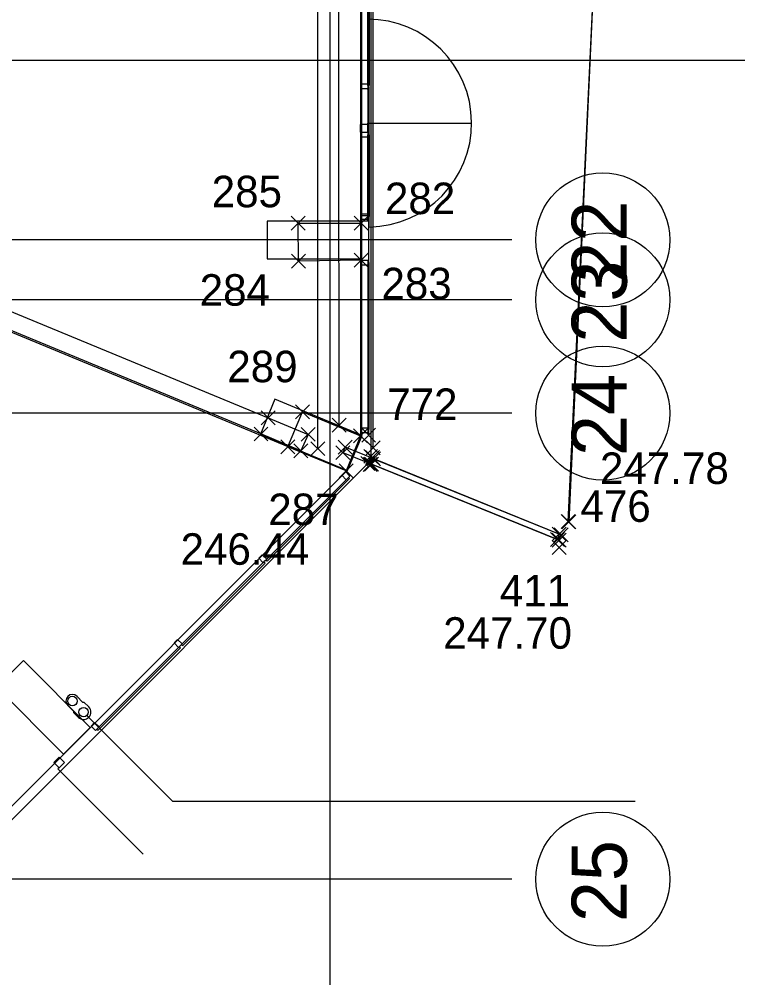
# Model space of a CAD drawing. Extents: x -264205 to -263659, y -1242401 to -1242060.
# Drawn here: x -263800.48 to -263789.07, y -1242235.6 to -1242220.38 of the extents above; entities that cross this region are included whole.
import ezdxf

# ---------------------------------------------------------------- set-up
doc = ezdxf.new("R2010")
doc.units = 0
for name, color, linetype in [('BOD_CISLO', 7, 'Continuous'), ('BOD_SYMBOL', 7, 'Continuous'), ('BOD_VYSKA', 7, 'Continuous'), ('KFA_SO_10-1_BETONOVE_STLPY', 7, 'Continuous'), ('KFA_SO_10-1_PLACHTY', 7, 'Continuous'), ('KFA_SO_10-1_STRECHY', 7, 'Continuous'), ('KFA_SO_10-1_TRIBUNA_C_OBVOD', 7, 'Continuous'), ('KFA_SO_10-1_ZABRADLIE_STADION', 7, 'Continuous'), ('OBRUBNIKY_KOMUNIKACIE_PROJEKT', 7, 'Continuous'), ('OSI_STAVBY_KFA', 7, 'Continuous'), ('SITUACIA_DSP_2D', 7, 'Continuous')]:
    doc.layers.add(name, color=color, linetype=linetype)

msp = doc.modelspace()

# ---------------------------------------------------------------- linework, layer by layer
at = {"layer": 'BOD_SYMBOL'}
for p, q in [((-263796.158, -1242223.725), (-263795.937, -1242223.505)), ((-263795.937, -1242223.725), (-263796.158, -1242223.505)), ((-263795.158, -1242223.728), (-263794.937, -1242223.507)), ((-263794.937, -1242223.728), (-263795.158, -1242223.507)), ((-263796.152, -1242224.33), (-263795.931, -1242224.11)), ((-263795.931, -1242224.33), (-263796.152, -1242224.11)), ((-263795.156, -1242224.315), (-263794.935, -1242224.093)), ((-263794.935, -1242224.315), (-263795.156, -1242224.093)), ((-263796.634, -1242226.815), (-263796.413, -1242226.593)), ((-263796.413, -1242226.815), (-263796.634, -1242226.593)), ((-263796.09, -1242226.721), (-263795.868, -1242226.501)), ((-263795.868, -1242226.721), (-263796.09, -1242226.501)), ((-263795.507, -1242226.934), (-263795.285, -1242226.713)), ((-263795.285, -1242226.934), (-263795.507, -1242226.713)), ((-263796.748, -1242227.073), (-263796.527, -1242226.852)), ((-263796.527, -1242227.073), (-263796.748, -1242226.852)), ((-263795.998, -1242227.079), (-263795.777, -1242226.859)), ((-263795.777, -1242227.079), (-263795.998, -1242226.859)), ((-263795.17, -1242227.102), (-263794.948, -1242226.88)), ((-263794.948, -1242227.102), (-263795.17, -1242226.88)), ((-263795.17, -1242227.102), (-263794.948, -1242226.88)), ((-263794.948, -1242227.102), (-263795.17, -1242226.88)), ((-263795.038, -1242227.093), (-263794.817, -1242226.873)), ((-263794.817, -1242227.093), (-263795.038, -1242226.873)), ((-263796.321, -1242227.276), (-263796.1, -1242227.056)), ((-263796.1, -1242227.276), (-263796.321, -1242227.056)), ((-263795.845, -1242227.306), (-263795.623, -1242227.086)), ((-263795.623, -1242227.306), (-263795.845, -1242227.086)), ((-263795.413, -1242227.281), (-263795.192, -1242227.059)), ((-263795.192, -1242227.281), (-263795.413, -1242227.059)), ((-263794.967, -1242227.292), (-263794.746, -1242227.07)), ((-263794.746, -1242227.292), (-263794.967, -1242227.07)), ((-263796.115, -1242227.34), (-263795.894, -1242227.119)), ((-263795.894, -1242227.34), (-263796.115, -1242227.119)), ((-263795.449, -1242227.37), (-263795.228, -1242227.149)), ((-263795.228, -1242227.37), (-263795.449, -1242227.149)), ((-263795.007, -1242227.428), (-263794.785, -1242227.208)), ((-263794.785, -1242227.428), (-263795.007, -1242227.208)), ((-263794.976, -1242227.448), (-263794.754, -1242227.227)), ((-263794.754, -1242227.448), (-263794.976, -1242227.227)), ((-263794.959, -1242227.467), (-263794.738, -1242227.245)), ((-263794.738, -1242227.467), (-263794.959, -1242227.245)), ((-263795.052, -1242227.541), (-263794.831, -1242227.319)), ((-263794.831, -1242227.541), (-263795.052, -1242227.319)), ((-263795.016, -1242227.559), (-263794.795, -1242227.338)), ((-263794.795, -1242227.559), (-263795.016, -1242227.338)), ((-263794.996, -1242227.555), (-263794.774, -1242227.333)), ((-263794.774, -1242227.555), (-263794.996, -1242227.333)), ((-263795.397, -1242227.659), (-263795.176, -1242227.438)), ((-263795.176, -1242227.659), (-263795.397, -1242227.438)), ((-263795.397, -1242227.659), (-263795.176, -1242227.438)), ((-263795.176, -1242227.659), (-263795.397, -1242227.438)), ((-263791.871, -1242228.461), (-263791.649, -1242228.24)), ((-263791.649, -1242228.461), (-263791.871, -1242228.24)), ((-263791.861, -1242228.468), (-263791.64, -1242228.248)), ((-263791.64, -1242228.468), (-263791.861, -1242228.248)), ((-263792.013, -1242228.661), (-263791.791, -1242228.441)), ((-263791.791, -1242228.661), (-263792.013, -1242228.441)), ((-263791.98, -1242228.674), (-263791.758, -1242228.453)), ((-263791.758, -1242228.674), (-263791.98, -1242228.453)), ((-263791.76, -1242228.35), (-263791.751, -1242228.358)), ((-263792.041, -1242228.751), (-263791.82, -1242228.529)), ((-263791.82, -1242228.751), (-263792.041, -1242228.529)), ((-263792.014, -1242228.761), (-263791.792, -1242228.539)), ((-263791.792, -1242228.761), (-263792.014, -1242228.539)), ((-263792.012, -1242228.876), (-263791.791, -1242228.654)), ((-263791.791, -1242228.876), (-263792.012, -1242228.654))]:
    msp.add_line(p, q, dxfattribs=at)
at = {"layer": 'KFA_SO_10-1_BETONOVE_STLPY'}
for points in [[(-263795.047, -1242223.617), (-263795.046, -1242224.204), (-263796.041, -1242224.22), (-263796.047, -1242223.615)], [(-263795.059, -1242226.991), (-263795.286, -1242227.548), (-263796.21, -1242227.166), (-263795.979, -1242226.611)]]:
    msp.add_lwpolyline(points, close=True, dxfattribs=at)
at = {"layer": 'KFA_SO_10-1_PLACHTY'}
for p, q in [((-263794.856, -1242227.181), (-263794.865, -1242196.184)), ((-263790.262, -1242196.192), (-263791.751, -1242228.358)), ((-263795.339, -1242227.259), (-263791.931, -1242228.64)), ((-263794.942, -1242227.43), (-263794.896, -1242227.318)), ((-263794.905, -1242227.448), (-263794.865, -1242227.337)), ((-263794.896, -1242227.318), (-263794.865, -1242227.337)), ((-263794.849, -1242227.356), (-263794.885, -1242227.444)), ((-263794.849, -1242227.356), (-263791.869, -1242228.563)), ((-263794.942, -1242227.43), (-263794.905, -1242227.448)), ((-263791.903, -1242228.65), (-263794.885, -1242227.444)), ((-263791.903, -1242228.65), (-263791.869, -1242228.563))]:
    msp.add_line(p, q, dxfattribs=at)
for points in [[(-263795.396, -1242226.823), (-263795.427, -1242195.892), (-263795.456, -1242167.905), (-263795.427, -1242160.909), (-263795.402, -1242132.887), (-263795.428, -1242101.98)], [(-263794.927, -1242226.983), (-263794.921, -1242199.7), (-263794.865, -1242196.184)], [(-263791.76, -1242228.35), (-263790.229, -1242196.189)], [(-263791.931, -1242228.64), (-263791.902, -1242228.551), (-263795.302, -1242227.17), (-263795.339, -1242227.259)]]:
    msp.add_lwpolyline(points, dxfattribs=at)
at = {"layer": 'KFA_SO_10-1_STRECHY'}
msp.add_line((-263795.734, -1242227.196), (-263795.754, -1242101.588), dxfattribs=at)
at = {"layer": 'KFA_SO_10-1_TRIBUNA_C_OBVOD'}
msp.add_line((-263795.286, -1242227.548), (-263811.913, -1242220.663), dxfattribs=at)
msp.add_lwpolyline([(-263795.284, -1242101.267), (-263795.051, -1242101.819), (-263795.059, -1242226.991), (-263795.286, -1242227.548)], dxfattribs=at)
at = {"layer": 'KFA_SO_10-1_ZABRADLIE_STADION'}
msp.add_line((-263796.638, -1242226.962), (-263811.919, -1242220.647), dxfattribs=at)
msp.add_lwpolyline([(-263811.919, -1242220.647), (-263811.811, -1242220.386), (-263796.524, -1242226.704), (-263795.888, -1242226.969), (-263796.004, -1242227.229), (-263796.638, -1242226.962)], dxfattribs=at)
at = {"layer": 'OBRUBNIKY_KOMUNIKACIE_PROJEKT'}
for p, q in [((-263794.893, -1242101.382), (-263794.893, -1242227.382)), ((-263794.893, -1242227.382), (-263801.147, -1242233.636))]:
    msp.add_line(p, q, dxfattribs=at)
at = {"layer": 'OSI_STAVBY_KFA'}
for p, q in [((-263795.543, -1242083.237), (-263795.543, -1242246.707)), ((-263792.653, -1242223.882), (-263911.523, -1242223.882)), ((-263792.653, -1242223.882), (-263792.653, -1242223.882)), ((-263792.653, -1242224.832), (-263911.523, -1242224.832)), ((-263792.653, -1242224.832), (-263792.653, -1242224.832)), ((-263792.653, -1242226.632), (-263911.523, -1242226.632)), ((-263792.653, -1242226.632), (-263792.653, -1242226.632)), ((-263792.653, -1242234.032), (-263911.523, -1242234.032)), ((-263792.653, -1242234.032), (-263792.653, -1242234.032))]:
    msp.add_line(p, q, dxfattribs=at)
for centre in [(-263791.21, -1242223.882), (-263791.21, -1242224.832), (-263791.21, -1242226.632), (-263791.21, -1242234.032)]:
    msp.add_circle(centre, 1.064, dxfattribs=at)
at = {"layer": 'SITUACIA_DSP_2D'}
for p, q in [((-263794.893, -1242101.382), (-263794.893, -1242227.382)), ((-263795.043, -1242101.769), (-263795.043, -1242226.995)), ((-263794.943, -1242221.432), (-263794.943, -1242219.332)), ((-263794.918, -1242219.332), (-263794.918, -1242221.432)), ((-263788.893, -1242221.032), (-263800.593, -1242221.032)), ((-263795.043, -1242221.482), (-263795.043, -1242221.402)), ((-263795.043, -1242221.402), (-263794.943, -1242221.402)), ((-263794.943, -1242221.402), (-263794.943, -1242221.492)), ((-263794.918, -1242221.432), (-263794.943, -1242221.432)), ((-263794.918, -1242221.452), (-263794.943, -1242221.452)), ((-263794.943, -1242221.452), (-263794.943, -1242223.552)), ((-263794.918, -1242223.552), (-263794.918, -1242221.452)), ((-263794.943, -1242221.482), (-263795.043, -1242221.482)), ((-263794.943, -1242221.492), (-263794.943, -1242221.482)), ((-263794.943, -1242222.052), (-263795.063, -1242222.052)), ((-263795.063, -1242222.052), (-263795.063, -1242222.172)), ((-263794.943, -1242222.052), (-263794.943, -1242222.027)), ((-263794.943, -1242222.027), (-263793.293, -1242222.027)), ((-263794.943, -1242222.172), (-263794.943, -1242222.052)), ((-263794.918, -1242223.677), (-263794.918, -1242222.027)), ((-263795.063, -1242222.172), (-263794.943, -1242222.172)), ((-263795.043, -1242222.252), (-263795.043, -1242222.172)), ((-263795.043, -1242222.172), (-263794.943, -1242222.172)), ((-263794.943, -1242222.172), (-263794.943, -1242222.212)), ((-263794.943, -1242223.512), (-263794.943, -1242222.212)), ((-263794.943, -1242222.212), (-263794.918, -1242222.212)), ((-263794.943, -1242222.212), (-263794.943, -1242222.252)), ((-263794.918, -1242222.212), (-263794.918, -1242223.512)), ((-263794.943, -1242222.252), (-263795.043, -1242222.252)), ((-263795.038, -1242223.582), (-263796.538, -1242223.582)), ((-263796.538, -1242223.582), (-263796.538, -1242224.182)), ((-263794.943, -1242223.472), (-263795.043, -1242223.472)), ((-263795.043, -1242223.472), (-263795.043, -1242223.552)), ((-263794.943, -1242223.497), (-263795.043, -1242223.497)), ((-263795.043, -1242223.497), (-263795.043, -1242223.577)), ((-263795.043, -1242223.552), (-263794.943, -1242223.552)), ((-263795.043, -1242223.577), (-263794.943, -1242223.577)), ((-263795.038, -1242224.182), (-263795.038, -1242223.582)), ((-263794.943, -1242223.512), (-263794.943, -1242223.472)), ((-263794.943, -1242223.537), (-263794.943, -1242223.497)), ((-263794.918, -1242223.512), (-263794.943, -1242223.512)), ((-263794.943, -1242223.552), (-263794.943, -1242223.512)), ((-263794.943, -1242223.577), (-263794.943, -1242223.537)), ((-263794.943, -1242223.552), (-263794.918, -1242223.552)), ((-263796.538, -1242224.182), (-263795.038, -1242224.182)), ((-263795.043, -1242224.282), (-263795.043, -1242224.202)), ((-263795.043, -1242224.202), (-263794.943, -1242224.202)), ((-263794.943, -1242224.202), (-263794.943, -1242224.242)), ((-263794.943, -1242224.282), (-263795.043, -1242224.282)), ((-263794.918, -1242224.242), (-263794.943, -1242224.242)), ((-263794.943, -1242224.242), (-263794.943, -1242226.892)), ((-263794.943, -1242224.242), (-263794.943, -1242224.282)), ((-263794.918, -1242226.892), (-263794.918, -1242224.242)), ((-263796.418, -1242226.411), (-263796.648, -1242226.966)), ((-263795.032, -1242226.985), (-263796.418, -1242226.411)), ((-263795.043, -1242226.945), (-263795.043, -1242226.865)), ((-263795.043, -1242226.865), (-263794.943, -1242226.865)), ((-263794.943, -1242226.865), (-263794.943, -1242226.905)), ((-263794.943, -1242226.892), (-263794.918, -1242226.892)), ((-263794.943, -1242226.905), (-263794.943, -1242226.945)), ((-263796.648, -1242226.966), (-263795.262, -1242227.54)), ((-263795.043, -1242226.995), (-263795.272, -1242227.55)), ((-263795.262, -1242227.54), (-263795.032, -1242226.985)), ((-263794.943, -1242226.945), (-263795.043, -1242226.945)), ((-263794.893, -1242227.382), (-263801.147, -1242233.636)), ((-263795.272, -1242227.55), (-263801.359, -1242233.636)), ((-263796.558, -1242228.963), (-263795.25, -1242227.654)), ((-263795.232, -1242227.672), (-263796.541, -1242228.98)), ((-263795.297, -1242227.56), (-263795.354, -1242227.617)), ((-263795.354, -1242227.617), (-263795.283, -1242227.688)), ((-263795.227, -1242227.631), (-263795.297, -1242227.56)), ((-263795.283, -1242227.688), (-263795.255, -1242227.659)), ((-263795.255, -1242227.659), (-263795.227, -1242227.631)), ((-263795.25, -1242227.654), (-263795.232, -1242227.672)), ((-263796.617, -1242228.879), (-263796.673, -1242228.936)), ((-263796.546, -1242228.95), (-263796.617, -1242228.879)), ((-263796.59, -1242228.994), (-263797.898, -1242230.303)), ((-263797.881, -1242230.32), (-263796.572, -1242229.012)), ((-263796.673, -1242228.936), (-263796.602, -1242229.007)), ((-263796.602, -1242229.007), (-263796.574, -1242228.978)), ((-263796.572, -1242229.012), (-263796.59, -1242228.994)), ((-263796.574, -1242228.978), (-263796.546, -1242228.95)), ((-263796.541, -1242228.98), (-263796.558, -1242228.963)), ((-263797.961, -1242230.223), (-263798.017, -1242230.28)), ((-263798.017, -1242230.28), (-263797.946, -1242230.351)), ((-263797.89, -1242230.294), (-263797.961, -1242230.223)), ((-263797.934, -1242230.338), (-263799.242, -1242231.647)), ((-263799.225, -1242231.664), (-263797.916, -1242230.356)), ((-263797.946, -1242230.351), (-263797.918, -1242230.322)), ((-263797.916, -1242230.356), (-263797.934, -1242230.338)), ((-263797.918, -1242230.322), (-263797.89, -1242230.294)), ((-263797.898, -1242230.303), (-263797.881, -1242230.32)), ((-263800.834, -1242230.985), (-263800.41, -1242230.561)), ((-263800.41, -1242230.561), (-263799.349, -1242231.622)), ((-263799.774, -1242232.046), (-263800.834, -1242230.985)), ((-263799.559, -1242231.13), (-263799.471, -1242231.218)), ((-263799.705, -1242231.275), (-263799.617, -1242231.364)), ((-263799.471, -1242231.218), (-263799.451, -1242231.218)), ((-263799.373, -1242231.296), (-263799.451, -1242231.218)), ((-263799.451, -1242231.218), (-263799.373, -1242231.296)), ((-263799.617, -1242231.364), (-263799.617, -1242231.383)), ((-263799.617, -1242231.383), (-263799.538, -1242231.462)), ((-263799.402, -1242231.432), (-263798.041, -1242232.793)), ((-263799.349, -1242231.622), (-263799.774, -1242232.046)), ((-263799.28, -1242231.543), (-263799.336, -1242231.599)), ((-263799.336, -1242231.599), (-263799.266, -1242231.67)), ((-263799.209, -1242231.613), (-263799.28, -1242231.543)), ((-263799.266, -1242231.67), (-263799.237, -1242231.642)), ((-263799.242, -1242231.647), (-263799.225, -1242231.664)), ((-263799.237, -1242231.642), (-263799.209, -1242231.613)), ((-263799.929, -1242232.178), (-263799.844, -1242232.093)), ((-263799.844, -1242232.093), (-263799.759, -1242232.178)), ((-263799.844, -1242232.263), (-263799.929, -1242232.178)), ((-263799.844, -1242232.263), (-263799.862, -1242232.281)), ((-263799.759, -1242232.178), (-263799.844, -1242232.263)), ((-263799.862, -1242232.281), (-263798.507, -1242233.636)), ((-263798.041, -1242232.793), (-263790.695, -1242232.793))]:
    msp.add_line(p, q, dxfattribs=at)
for centre in [(-263799.632, -1242231.202), (-263799.455, -1242231.379)]:
    msp.add_circle(centre, 0.075, dxfattribs=at)
for centre, radius, start, end in [((-263794.943, -1242222.027), 1.65, 270.8682, 90), ((-263799.632, -1242231.202), 0.103, 45, 225), ((-263799.455, -1242231.379), 0.117, 225, 45)]:
    msp.add_arc(centre, radius, start, end, dxfattribs=at)

# ---------------------------------------------------------------- texts
at = {"layer": 'BOD_CISLO'}
for s, p in [('285', (-263797.42, -1242223.363)), ('282', (-263794.669, -1242223.472)), ('283', (-263794.725, -1242224.824)), ('284', (-263797.611, -1242224.926)), ('289', (-263797.172, -1242226.141)), ('772', (-263794.633, -1242226.74)), ('476', (-263791.564, -1242228.358)), ('287', (-263796.522, -1242228.409)), ('411', (-263792.845, -1242229.7))]:
    msp.add_text(s, height=0.5, dxfattribs=at).set_placement(p)
at = {"layer": 'BOD_VYSKA'}
for s, p in [('247.78', (-263791.254, -1242227.756)), ('246.44', (-263797.914, -1242229.039)), ('247.70', (-263793.744, -1242230.372))]:
    msp.add_text(s, height=0.5, dxfattribs=at).set_placement(p)
at = {"layer": 'OSI_STAVBY_KFA'}
for s, p in [('22', (-263790.829, -1242224.562)), ('23', (-263790.829, -1242225.512)), ('24', (-263790.829, -1242227.312)), ('25', (-263790.829, -1242234.712))]:
    msp.add_text(s, height=0.875, rotation=90, dxfattribs=at).set_placement(p)

doc.saveas('drawing.dxf')
